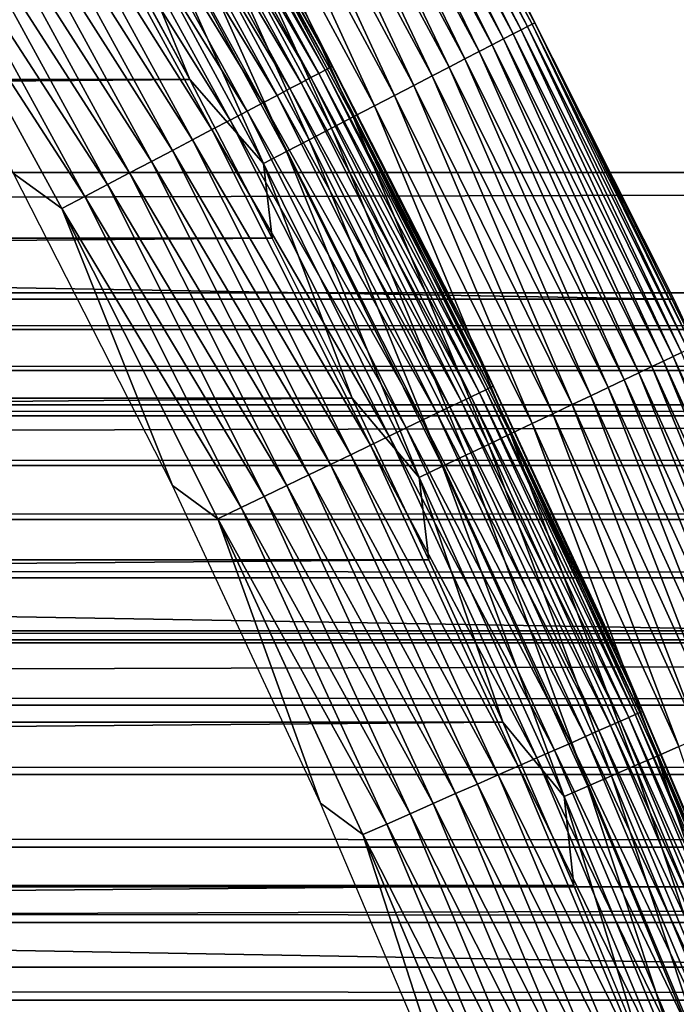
# Model space of a CAD drawing. Header units: millimetres. Extents: x -161 to 161, y -94 to 1149.
# Tile 559 of 656: x 101.64 to 103.61, y -45.89 to -42.94. Entities that reach past the tile are written whole.
import ezdxf

# ---------------------------------------------------------------- set-up
doc = ezdxf.new("R2010")
doc.units = ezdxf.units.MM
doc.header["$LTSCALE"] = 81.481481
for name, color, linetype in [('369', 7, 'CONTINUOUS'), ('370', 7, 'CONTINUOUS'), ('371', 7, 'CONTINUOUS'), ('425', 7, 'CONTINUOUS'), ('426', 7, 'CONTINUOUS'), ('427', 7, 'CONTINUOUS'), ('429', 7, 'CONTINUOUS'), ('430', 7, 'CONTINUOUS')]:
    doc.layers.add(name, color=color, linetype=linetype)

msp = doc.modelspace()

# ---------------------------------------------------------------- linework, layer by layer
at = {"layer": '369', "color": 7, "linetype": 'CONTINUOUS', "true_color": 0xffe664}
for points in [[(129, -43.7552, -27.8524), (129, -43.8658, -28.1108), (-129, -43.7552, -27.8524), (129, -43.7552, -27.8524)], [(-129, -43.7552, -27.8524), (129, -43.8658, -28.1108), (-129, -43.8658, -28.1108), (-129, -43.7552, -27.8524)], [(129, -43.8658, -28.1108), (129, -43.9891, -28.3606), (-129, -43.8658, -28.1108), (129, -43.8658, -28.1108)], [(-129, -43.8658, -28.1108), (129, -43.9891, -28.3606), (-129, -43.9891, -28.3606), (-129, -43.8658, -28.1108)], [(129, -43.9891, -28.3606), (129, -44.1251, -28.6019), (-129, -43.9891, -28.3606), (129, -43.9891, -28.3606)], [(-129, -43.9891, -28.3606), (129, -44.1251, -28.6019), (-129, -44.1251, -28.6019), (-129, -43.9891, -28.3606)], [(129, -44.1251, -28.6019), (129, -44.2739, -28.8348), (-129, -44.1251, -28.6019), (129, -44.1251, -28.6019)], [(-129, -44.1251, -28.6019), (129, -44.2739, -28.8348), (-129, -44.2739, -28.8348), (-129, -44.1251, -28.6019)], [(129, -44.2739, -28.8348), (129, -44.4362, -29.0603), (-129, -44.2739, -28.8348), (129, -44.2739, -28.8348)], [(-129, -44.2739, -28.8348), (129, -44.4362, -29.0603), (-129, -44.4362, -29.0603), (-129, -44.2739, -28.8348)], [(129, -44.4362, -29.0603), (129, -44.6113, -29.2773), (-129, -44.4362, -29.0603), (129, -44.4362, -29.0603)], [(-129, -44.4362, -29.0603), (129, -44.6113, -29.2773), (-129, -44.6113, -29.2773), (-129, -44.4362, -29.0603)], [(129, -44.6113, -29.2773), (129, -44.7975, -29.484), (-129, -44.6113, -29.2773), (129, -44.6113, -29.2773)], [(-129, -44.6113, -29.2773), (129, -44.7975, -29.484), (-129, -44.7975, -29.484), (-129, -44.6113, -29.2773)], [(129, -44.7975, -29.484), (129, -44.9938, -29.679), (-129, -44.7975, -29.484), (129, -44.7975, -29.484)], [(-129, -44.7975, -29.484), (129, -44.9938, -29.679), (-129, -44.9938, -29.679), (-129, -44.7975, -29.484)], [(129, -44.9938, -29.679), (129, -45.2017, -29.8638), (-129, -44.9938, -29.679), (129, -44.9938, -29.679)], [(-129, -44.9938, -29.679), (129, -45.2017, -29.8638), (-129, -45.2017, -29.8638), (-129, -44.9938, -29.679)], [(129, -45.2017, -29.8638), (129, -45.4199, -30.0374), (-129, -45.2017, -29.8638), (129, -45.2017, -29.8638)], [(-129, -45.2017, -29.8638), (129, -45.4199, -30.0374), (-129, -45.4199, -30.0374), (-129, -45.2017, -29.8638)], [(129, -45.4199, -30.0374), (129, -45.6464, -30.1981), (-129, -45.4199, -30.0374), (129, -45.4199, -30.0374)], [(-129, -45.4199, -30.0374), (129, -45.6464, -30.1981), (-129, -45.6464, -30.1981), (-129, -45.4199, -30.0374)], [(129, -45.6464, -30.1981), (129, -45.88, -30.3452), (-129, -45.6464, -30.1981), (129, -45.6464, -30.1981)], [(-129, -45.6464, -30.1981), (129, -45.88, -30.3452), (-129, -45.88, -30.3452), (-129, -45.6464, -30.1981)], [(129, -45.88, -30.3452), (129, -46.1218, -30.4795), (-129, -45.88, -30.3452), (129, -45.88, -30.3452)], [(-129, -45.88, -30.3452), (129, -46.1218, -30.4795), (-129, -46.1218, -30.4795), (-129, -45.88, -30.3452)]]:
    msp.add_3dface(points, dxfattribs=at)
at = {"layer": '370', "color": 7, "linetype": 'CONTINUOUS', "true_color": 0xffe664}
for points in [[(129, -43.7552, -27.8524), (-129, -43.7552, -27.8524), (129, -36.1067, -8.4551), (129, -43.7552, -27.8524)], [(129, -36.1067, -8.4551), (-129, -43.7552, -27.8524), (1.4959, -37.5073, -12.0071), (129, -36.1067, -8.4551)]]:
    msp.add_3dface(points, dxfattribs=at)
at = {"layer": '371', "color": 7, "linetype": 'CONTINUOUS', "true_color": 0xffe664}
for points in [[(-129, -42.7146, 17.6403), (-129, -43.3939, 18.1899), (129, -42.7146, 17.6403), (-129, -42.7146, 17.6403)], [(129, -42.7146, 17.6403), (-129, -43.3939, 18.1899), (129, -43.3939, 18.1899), (129, -42.7146, 17.6403)], [(-129, -43.3939, 18.1899), (-129, -44.0921, 18.7129), (129, -43.3939, 18.1899), (-129, -43.3939, 18.1899)], [(129, -43.3939, 18.1899), (-129, -44.0921, 18.7129), (129, -44.0921, 18.7129), (129, -43.3939, 18.1899)], [(-129, -44.0921, 18.7129), (-129, -44.8066, 19.207), (129, -44.0921, 18.7129), (-129, -44.0921, 18.7129)], [(129, -44.0921, 18.7129), (-129, -44.8066, 19.207), (129, -44.8066, 19.207), (129, -44.0921, 18.7129)], [(-129, -44.8066, 19.207), (-129, -45.539, 19.673), (129, -44.8066, 19.207), (-129, -44.8066, 19.207)], [(129, -44.8066, 19.207), (-129, -45.539, 19.673), (129, -45.539, 19.673), (129, -44.8066, 19.207)], [(-129, -45.539, 19.673), (-129, -46.2921, 20.1129), (129, -45.539, 19.673), (-129, -45.539, 19.673)], [(129, -45.539, 19.673), (-129, -46.2921, 20.1129), (129, -46.2921, 20.1129), (129, -45.539, 19.673)]]:
    msp.add_3dface(points, dxfattribs=at)
at = {"layer": '425', "linetype": 'CONTINUOUS'}
for points in [[(48.1055, -42.6424, -46.2096), (47.8492, -43.1146, -46.2096), (101.8945, -42.6424, -46.2096), (48.1055, -42.6424, -46.2096)], [(101.8945, -42.6424, -46.2096), (47.8492, -43.1146, -46.2096), (102.1508, -43.1146, -46.2096), (101.8945, -42.6424, -46.2096)], [(47.8492, -43.1146, -46.2096), (47.601, -43.5914, -46.2096), (102.1508, -43.1146, -46.2096), (47.8492, -43.1146, -46.2096)], [(102.1508, -43.1146, -46.2096), (47.601, -43.5914, -46.2096), (102.399, -43.5914, -46.2096), (102.1508, -43.1146, -46.2096)], [(47.601, -43.5914, -46.2096), (47.3612, -44.0723, -46.2096), (102.399, -43.5914, -46.2096), (47.601, -43.5914, -46.2096)], [(102.399, -43.5914, -46.2096), (47.3612, -44.0723, -46.2096), (102.6388, -44.0723, -46.2096), (102.399, -43.5914, -46.2096)], [(47.3612, -44.0723, -46.2096), (47.13, -44.5569, -46.2096), (102.6388, -44.0723, -46.2096), (47.3612, -44.0723, -46.2096)], [(102.6388, -44.0723, -46.2096), (47.13, -44.5569, -46.2096), (102.87, -44.557, -46.2096), (102.6388, -44.0723, -46.2096)], [(47.13, -44.5569, -46.2096), (46.9076, -45.0448, -46.2096), (102.87, -44.557, -46.2096), (47.13, -44.5569, -46.2096)], [(102.87, -44.557, -46.2096), (46.9076, -45.0448, -46.2096), (103.0924, -45.0448, -46.2096), (102.87, -44.557, -46.2096)], [(46.9076, -45.0448, -46.2096), (46.6942, -45.5358, -46.2096), (103.0924, -45.0448, -46.2096), (46.9076, -45.0448, -46.2096)], [(103.0924, -45.0448, -46.2096), (46.6942, -45.5358, -46.2096), (103.3058, -45.5358, -46.2096), (103.0924, -45.0448, -46.2096)], [(46.6942, -45.5358, -46.2096), (46.4891, -46.0311, -46.2096), (103.3058, -45.5358, -46.2096), (46.6942, -45.5358, -46.2096)], [(103.3058, -45.5358, -46.2096), (46.4891, -46.0311, -46.2096), (103.5109, -46.0311, -46.2096), (103.3058, -45.5358, -46.2096)]]:
    msp.add_3dface(points, dxfattribs=at)
at = {"layer": '426', "linetype": 'CONTINUOUS'}
for points in [[(46.8869, -42.7948, -66.2096), (103.6056, -43.7741, -66.2096), (46.3944, -43.7741, -66.2096), (46.8869, -42.7948, -66.2096)], [(103.1131, -42.7948, -66.2096), (103.6056, -43.7741, -66.2096), (46.8869, -42.7948, -66.2096), (103.1131, -42.7948, -66.2096)], [(46.3944, -43.7741, -66.2096), (104.0644, -44.7702, -66.2096), (45.9356, -44.7702, -66.2096), (46.3944, -43.7741, -66.2096)], [(103.6056, -43.7741, -66.2096), (104.0644, -44.7702, -66.2096), (46.3944, -43.7741, -66.2096), (103.6056, -43.7741, -66.2096)], [(45.9356, -44.7702, -66.2096), (104.4878, -45.7802, -66.2096), (45.5122, -45.7802, -66.2096), (45.9356, -44.7702, -66.2096)], [(104.0644, -44.7702, -66.2096), (104.4878, -45.7802, -66.2096), (45.9356, -44.7702, -66.2096), (104.0644, -44.7702, -66.2096)], [(45.5122, -45.7802, -66.2096), (104.8766, -46.8054, -66.2096), (45.1234, -46.8054, -66.2096), (45.5122, -45.7802, -66.2096)], [(104.4878, -45.7802, -66.2096), (104.8766, -46.8054, -66.2096), (45.5122, -45.7802, -66.2096), (104.4878, -45.7802, -66.2096)]]:
    msp.add_3dface(points, dxfattribs=at)
at = {"layer": '427', "linetype": 'CONTINUOUS'}
for points in [[(103.6056, -43.7741, -66.2096), (103.1131, -42.7948, -66.2096), (103.6058, -43.7742, -47.2096), (103.6056, -43.7741, -66.2096)], [(103.6058, -43.7742, -47.2096), (103.1131, -42.7948, -66.2096), (103.1132, -42.795, -47.2096), (103.6058, -43.7742, -47.2096)], [(104.0644, -44.7702, -66.2096), (103.6056, -43.7741, -66.2096), (104.0642, -44.7698, -47.2096), (104.0644, -44.7702, -66.2096)], [(104.0642, -44.7698, -47.2096), (103.6056, -43.7741, -66.2096), (103.6058, -43.7742, -47.2096), (104.0642, -44.7698, -47.2096)]]:
    msp.add_3dface(points, dxfattribs=at)
at = {"layer": '429', "linetype": 'CONTINUOUS'}
for points in [[(102.6647, -41.9949, -47.0544), (103.1796, -42.9485, -47.0544), (102.6726, -41.9905, -47.1325), (102.6647, -41.9949, -47.0544)], [(103.1132, -42.795, -47.2096), (102.6726, -41.9905, -47.1325), (103.1877, -42.9443, -47.1325), (103.1132, -42.795, -47.2096)], [(102.6726, -41.9905, -47.1325), (103.1796, -42.9485, -47.0544), (103.1877, -42.9443, -47.1325), (102.6726, -41.9905, -47.1325)], [(102.6092, -42.0261, -46.8279), (103.1231, -42.9778, -46.8279), (102.6329, -42.0128, -46.9017), (102.6092, -42.0261, -46.8279)], [(102.6329, -42.0128, -46.9017), (103.1472, -42.9653, -46.9017), (102.6514, -42.0024, -46.9773), (102.6329, -42.0128, -46.9017)], [(102.6329, -42.0128, -46.9017), (103.1231, -42.9778, -46.8279), (103.1472, -42.9653, -46.9017), (102.6329, -42.0128, -46.9017)], [(102.6514, -42.0024, -46.9773), (103.1661, -42.9555, -46.9773), (102.6647, -41.9949, -47.0544), (102.6514, -42.0024, -46.9773)], [(102.6514, -42.0024, -46.9773), (103.1472, -42.9653, -46.9017), (103.1661, -42.9555, -46.9773), (102.6514, -42.0024, -46.9773)], [(102.6647, -41.9949, -47.0544), (103.1661, -42.9555, -46.9773), (103.1796, -42.9485, -47.0544), (102.6647, -41.9949, -47.0544)], [(102.5472, -42.061, -46.6879), (103.06, -43.0105, -46.6879), (102.5806, -42.0422, -46.7565), (102.5472, -42.061, -46.6879)], [(102.5806, -42.0422, -46.7565), (103.094, -42.9929, -46.7565), (102.6092, -42.0261, -46.8279), (102.5806, -42.0422, -46.7565)], [(102.5806, -42.0422, -46.7565), (103.06, -43.0105, -46.6879), (103.094, -42.9929, -46.7565), (102.5806, -42.0422, -46.7565)], [(102.6092, -42.0261, -46.8279), (103.094, -42.9929, -46.7565), (103.1231, -42.9778, -46.8279), (102.6092, -42.0261, -46.8279)], [(102.5092, -42.0824, -46.6225), (103.0212, -43.0306, -46.6225), (102.5472, -42.061, -46.6879), (102.5092, -42.0824, -46.6225)], [(102.5472, -42.061, -46.6879), (103.0212, -43.0306, -46.6225), (103.06, -43.0105, -46.6879), (102.5472, -42.061, -46.6879)], [(102.4204, -42.1323, -46.5029), (102.9307, -43.0775, -46.5029), (102.4668, -42.1062, -46.5607), (102.4204, -42.1323, -46.5029)], [(102.4668, -42.1062, -46.5607), (102.9781, -43.0529, -46.5607), (102.5092, -42.0824, -46.6225), (102.4668, -42.1062, -46.5607)], [(102.4668, -42.1062, -46.5607), (102.9307, -43.0775, -46.5029), (102.9781, -43.0529, -46.5607), (102.4668, -42.1062, -46.5607)], [(102.5092, -42.0824, -46.6225), (102.9781, -43.0529, -46.5607), (103.0212, -43.0306, -46.6225), (102.5092, -42.0824, -46.6225)], [(102.3701, -42.1606, -46.4496), (102.8795, -43.104, -46.4496), (102.4204, -42.1323, -46.5029), (102.3701, -42.1606, -46.4496)], [(102.4204, -42.1323, -46.5029), (102.8795, -43.104, -46.4496), (102.9307, -43.0775, -46.5029), (102.4204, -42.1323, -46.5029)], [(102.3163, -42.1908, -46.4009), (102.8248, -43.1324, -46.4009), (102.3701, -42.1606, -46.4496), (102.3163, -42.1908, -46.4009)], [(102.3701, -42.1606, -46.4496), (102.8248, -43.1324, -46.4009), (102.8795, -43.104, -46.4496), (102.3701, -42.1606, -46.4496)], [(102.2594, -42.2228, -46.3572), (102.7667, -43.1624, -46.3572), (102.3163, -42.1908, -46.4009), (102.2594, -42.2228, -46.3572)], [(102.3163, -42.1908, -46.4009), (102.7667, -43.1624, -46.3572), (102.8248, -43.1324, -46.4009), (102.3163, -42.1908, -46.4009)], [(102.1996, -42.2564, -46.3187), (102.7059, -43.194, -46.3187), (102.2594, -42.2228, -46.3572), (102.1996, -42.2564, -46.3187)], [(102.2594, -42.2228, -46.3572), (102.7059, -43.194, -46.3187), (102.7667, -43.1624, -46.3572), (102.2594, -42.2228, -46.3572)], [(102.1374, -42.2914, -46.2858), (102.6425, -43.2268, -46.2858), (102.1996, -42.2564, -46.3187), (102.1374, -42.2914, -46.2858)], [(102.1996, -42.2564, -46.3187), (102.6425, -43.2268, -46.2858), (102.7059, -43.194, -46.3187), (102.1996, -42.2564, -46.3187)], [(102.0731, -42.3275, -46.2586), (102.577, -43.2607, -46.2586), (102.1374, -42.2914, -46.2858), (102.0731, -42.3275, -46.2586)], [(102.1374, -42.2914, -46.2858), (102.577, -43.2607, -46.2586), (102.6425, -43.2268, -46.2858), (102.1374, -42.2914, -46.2858)], [(102.0072, -42.3646, -46.2372), (102.5099, -43.2955, -46.2372), (102.0731, -42.3275, -46.2586), (102.0072, -42.3646, -46.2372)], [(102.0731, -42.3275, -46.2586), (102.5099, -43.2955, -46.2372), (102.577, -43.2607, -46.2586), (102.0731, -42.3275, -46.2586)], [(101.94, -42.4024, -46.2219), (102.4414, -43.331, -46.2219), (102.0072, -42.3646, -46.2372), (101.94, -42.4024, -46.2219)], [(102.0072, -42.3646, -46.2372), (102.4414, -43.331, -46.2219), (102.5099, -43.2955, -46.2372), (102.0072, -42.3646, -46.2372)], [(101.8719, -42.4407, -46.2126), (102.3721, -43.3669, -46.2126), (101.94, -42.4024, -46.2219), (101.8719, -42.4407, -46.2126)], [(101.94, -42.4024, -46.2219), (102.3721, -43.3669, -46.2126), (102.4414, -43.331, -46.2219), (101.94, -42.4024, -46.2219)], [(101.8945, -42.6424, -46.2096), (102.1508, -43.1146, -46.2096), (101.8719, -42.4407, -46.2126), (101.8945, -42.6424, -46.2096)], [(101.8719, -42.4407, -46.2126), (102.1508, -43.1146, -46.2096), (102.3721, -43.3669, -46.2126), (101.8719, -42.4407, -46.2126)], [(103.6058, -43.7742, -47.2096), (103.1132, -42.795, -47.2096), (103.1877, -42.9443, -47.1325), (103.6058, -43.7742, -47.2096)], [(103.1231, -42.9778, -46.8279), (103.6043, -43.9464, -46.8279), (103.1472, -42.9653, -46.9017), (103.1231, -42.9778, -46.8279)], [(103.1472, -42.9653, -46.9017), (103.6288, -43.9348, -46.9017), (103.1661, -42.9555, -46.9773), (103.1472, -42.9653, -46.9017)], [(103.1472, -42.9653, -46.9017), (103.6043, -43.9464, -46.8279), (103.6288, -43.9348, -46.9017), (103.1472, -42.9653, -46.9017)], [(103.1661, -42.9555, -46.9773), (103.6479, -43.9256, -46.9773), (103.1796, -42.9485, -47.0544), (103.1661, -42.9555, -46.9773)], [(103.1661, -42.9555, -46.9773), (103.6288, -43.9348, -46.9017), (103.6479, -43.9256, -46.9773), (103.1661, -42.9555, -46.9773)], [(103.1796, -42.9485, -47.0544), (103.6617, -43.9191, -47.0544), (103.1877, -42.9443, -47.1325), (103.1796, -42.9485, -47.0544)], [(103.1796, -42.9485, -47.0544), (103.6479, -43.9256, -46.9773), (103.6617, -43.9191, -47.0544), (103.1796, -42.9485, -47.0544)], [(103.6058, -43.7742, -47.2096), (103.1877, -42.9443, -47.1325), (103.6699, -43.9152, -47.1325), (103.6058, -43.7742, -47.2096)], [(103.1877, -42.9443, -47.1325), (103.6617, -43.9191, -47.0544), (103.6699, -43.9152, -47.1325), (103.1877, -42.9443, -47.1325)], [(103.06, -43.0105, -46.6879), (103.54, -43.977, -46.6879), (103.094, -42.9929, -46.7565), (103.06, -43.0105, -46.6879)], [(103.094, -42.9929, -46.7565), (103.5746, -43.9605, -46.7565), (103.1231, -42.9778, -46.8279), (103.094, -42.9929, -46.7565)], [(103.094, -42.9929, -46.7565), (103.54, -43.977, -46.6879), (103.5746, -43.9605, -46.7565), (103.094, -42.9929, -46.7565)], [(103.1231, -42.9778, -46.8279), (103.5746, -43.9605, -46.7565), (103.6043, -43.9464, -46.8279), (103.1231, -42.9778, -46.8279)], [(103.0212, -43.0306, -46.6225), (103.5006, -43.9957, -46.6225), (103.06, -43.0105, -46.6879), (103.0212, -43.0306, -46.6225)], [(103.06, -43.0105, -46.6879), (103.5006, -43.9957, -46.6225), (103.54, -43.977, -46.6879), (103.06, -43.0105, -46.6879)], [(102.9307, -43.0775, -46.5029), (103.4086, -44.0395, -46.5029), (102.9781, -43.0529, -46.5607), (102.9307, -43.0775, -46.5029)], [(102.9781, -43.0529, -46.5607), (103.4567, -44.0166, -46.5607), (103.0212, -43.0306, -46.6225), (102.9781, -43.0529, -46.5607)], [(102.9781, -43.0529, -46.5607), (103.4086, -44.0395, -46.5029), (103.4567, -44.0166, -46.5607), (102.9781, -43.0529, -46.5607)], [(103.0212, -43.0306, -46.6225), (103.4567, -44.0166, -46.5607), (103.5006, -43.9957, -46.6225), (103.0212, -43.0306, -46.6225)], [(102.8795, -43.104, -46.4496), (103.3565, -44.0643, -46.4496), (102.9307, -43.0775, -46.5029), (102.8795, -43.104, -46.4496)], [(102.9307, -43.0775, -46.5029), (103.3565, -44.0643, -46.4496), (103.4086, -44.0395, -46.5029), (102.9307, -43.0775, -46.5029)], [(102.8248, -43.1324, -46.4009), (103.3008, -44.0907, -46.4009), (102.8795, -43.104, -46.4496), (102.8248, -43.1324, -46.4009)], [(102.8795, -43.104, -46.4496), (103.3008, -44.0907, -46.4009), (103.3565, -44.0643, -46.4496), (102.8795, -43.104, -46.4496)], [(102.1508, -43.1146, -46.2096), (102.399, -43.5914, -46.2096), (102.3721, -43.3669, -46.2126), (102.1508, -43.1146, -46.2096)], [(102.7667, -43.1624, -46.3572), (103.2418, -44.1188, -46.3572), (102.8248, -43.1324, -46.4009), (102.7667, -43.1624, -46.3572)], [(102.8248, -43.1324, -46.4009), (103.2418, -44.1188, -46.3572), (103.3008, -44.0907, -46.4009), (102.8248, -43.1324, -46.4009)], [(102.7059, -43.194, -46.3187), (103.1799, -44.1483, -46.3187), (102.7667, -43.1624, -46.3572), (102.7059, -43.194, -46.3187)], [(102.7667, -43.1624, -46.3572), (103.1799, -44.1483, -46.3187), (103.2418, -44.1188, -46.3572), (102.7667, -43.1624, -46.3572)], [(102.6425, -43.2268, -46.2858), (103.1154, -44.1789, -46.2858), (102.7059, -43.194, -46.3187), (102.6425, -43.2268, -46.2858)], [(102.7059, -43.194, -46.3187), (103.1154, -44.1789, -46.2858), (103.1799, -44.1483, -46.3187), (102.7059, -43.194, -46.3187)], [(102.577, -43.2607, -46.2586), (103.0488, -44.2106, -46.2586), (102.6425, -43.2268, -46.2858), (102.577, -43.2607, -46.2586)], [(102.6425, -43.2268, -46.2858), (103.0488, -44.2106, -46.2586), (103.1154, -44.1789, -46.2858), (102.6425, -43.2268, -46.2858)], [(102.5099, -43.2955, -46.2372), (102.9805, -44.2431, -46.2372), (102.577, -43.2607, -46.2586), (102.5099, -43.2955, -46.2372)], [(102.577, -43.2607, -46.2586), (102.9805, -44.2431, -46.2372), (103.0488, -44.2106, -46.2586), (102.577, -43.2607, -46.2586)], [(102.4414, -43.331, -46.2219), (102.9109, -44.2762, -46.2219), (102.5099, -43.2955, -46.2372), (102.4414, -43.331, -46.2219)], [(102.5099, -43.2955, -46.2372), (102.9109, -44.2762, -46.2219), (102.9805, -44.2431, -46.2372), (102.5099, -43.2955, -46.2372)], [(102.3721, -43.3669, -46.2126), (102.8404, -44.3097, -46.2126), (102.4414, -43.331, -46.2219), (102.3721, -43.3669, -46.2126)], [(102.4414, -43.331, -46.2219), (102.8404, -44.3097, -46.2126), (102.9109, -44.2762, -46.2219), (102.4414, -43.331, -46.2219)], [(102.399, -43.5914, -46.2096), (102.6388, -44.0723, -46.2096), (102.3721, -43.3669, -46.2126), (102.399, -43.5914, -46.2096)], [(102.3721, -43.3669, -46.2126), (102.6388, -44.0723, -46.2096), (102.8404, -44.3097, -46.2126), (102.3721, -43.3669, -46.2126)], [(104.0642, -44.7698, -47.2096), (103.6058, -43.7742, -47.2096), (103.6699, -43.9152, -47.1325), (104.0642, -44.7698, -47.2096)], [(103.6043, -43.9464, -46.8279), (104.052, -44.9309, -46.8279), (103.6288, -43.9348, -46.9017), (103.6043, -43.9464, -46.8279)], [(103.54, -43.977, -46.6879), (103.9868, -44.9593, -46.6879), (103.5746, -43.9605, -46.7565), (103.54, -43.977, -46.6879)], [(103.5746, -43.9605, -46.7565), (104.0219, -44.944, -46.7565), (103.6043, -43.9464, -46.8279), (103.5746, -43.9605, -46.7565)], [(103.5746, -43.9605, -46.7565), (103.9868, -44.9593, -46.6879), (104.0219, -44.944, -46.7565), (103.5746, -43.9605, -46.7565)], [(103.6043, -43.9464, -46.8279), (104.0219, -44.944, -46.7565), (104.052, -44.9309, -46.8279), (103.6043, -43.9464, -46.8279)], [(103.4567, -44.0166, -46.5607), (103.9022, -44.996, -46.5607), (103.5006, -43.9957, -46.6225), (103.4567, -44.0166, -46.5607)], [(103.5006, -43.9957, -46.6225), (103.9468, -44.9767, -46.6225), (103.54, -43.977, -46.6879), (103.5006, -43.9957, -46.6225)], [(103.5006, -43.9957, -46.6225), (103.9022, -44.996, -46.5607), (103.9468, -44.9767, -46.6225), (103.5006, -43.9957, -46.6225)], [(103.54, -43.977, -46.6879), (103.9468, -44.9767, -46.6225), (103.9868, -44.9593, -46.6879), (103.54, -43.977, -46.6879)], [(103.4086, -44.0395, -46.5029), (103.8533, -45.0173, -46.5029), (103.4567, -44.0166, -46.5607), (103.4086, -44.0395, -46.5029)], [(103.4567, -44.0166, -46.5607), (103.8533, -45.0173, -46.5029), (103.9022, -44.996, -46.5607), (103.4567, -44.0166, -46.5607)], [(103.3565, -44.0643, -46.4496), (103.8004, -45.0402, -46.4496), (103.4086, -44.0395, -46.5029), (103.3565, -44.0643, -46.4496)], [(103.4086, -44.0395, -46.5029), (103.8004, -45.0402, -46.4496), (103.8533, -45.0173, -46.5029), (103.4086, -44.0395, -46.5029)], [(102.6388, -44.0723, -46.2096), (102.87, -44.557, -46.2096), (102.8404, -44.3097, -46.2126), (102.6388, -44.0723, -46.2096)], [(103.3008, -44.0907, -46.4009), (103.7438, -45.0648, -46.4009), (103.3565, -44.0643, -46.4496), (103.3008, -44.0907, -46.4009)], [(103.3565, -44.0643, -46.4496), (103.7438, -45.0648, -46.4009), (103.8004, -45.0402, -46.4496), (103.3565, -44.0643, -46.4496)], [(103.1799, -44.1483, -46.3187), (103.621, -45.1182, -46.3187), (103.2418, -44.1188, -46.3572), (103.1799, -44.1483, -46.3187)], [(103.2418, -44.1188, -46.3572), (103.6839, -45.0908, -46.3572), (103.3008, -44.0907, -46.4009), (103.2418, -44.1188, -46.3572)], [(103.2418, -44.1188, -46.3572), (103.621, -45.1182, -46.3187), (103.6839, -45.0908, -46.3572), (103.2418, -44.1188, -46.3572)], [(103.3008, -44.0907, -46.4009), (103.6839, -45.0908, -46.3572), (103.7438, -45.0648, -46.4009), (103.3008, -44.0907, -46.4009)], [(103.1154, -44.1789, -46.2858), (103.5555, -45.1466, -46.2858), (103.1799, -44.1483, -46.3187), (103.1154, -44.1789, -46.2858)], [(103.1799, -44.1483, -46.3187), (103.5555, -45.1466, -46.2858), (103.621, -45.1182, -46.3187), (103.1799, -44.1483, -46.3187)], [(103.0488, -44.2106, -46.2586), (103.4879, -45.176, -46.2586), (103.1154, -44.1789, -46.2858), (103.0488, -44.2106, -46.2586)], [(103.1154, -44.1789, -46.2858), (103.4879, -45.176, -46.2586), (103.5555, -45.1466, -46.2858), (103.1154, -44.1789, -46.2858)], [(102.9805, -44.2431, -46.2372), (103.4185, -45.2061, -46.2372), (103.0488, -44.2106, -46.2586), (102.9805, -44.2431, -46.2372)], [(103.0488, -44.2106, -46.2586), (103.4185, -45.2061, -46.2372), (103.4879, -45.176, -46.2586), (103.0488, -44.2106, -46.2586)], [(102.9109, -44.2762, -46.2219), (103.3478, -45.2368, -46.2219), (102.9805, -44.2431, -46.2372), (102.9109, -44.2762, -46.2219)], [(102.9805, -44.2431, -46.2372), (103.3478, -45.2368, -46.2219), (103.4185, -45.2061, -46.2372), (102.9805, -44.2431, -46.2372)], [(102.8404, -44.3097, -46.2126), (103.2762, -45.2679, -46.2126), (102.9109, -44.2762, -46.2219), (102.8404, -44.3097, -46.2126)], [(102.9109, -44.2762, -46.2219), (103.2762, -45.2679, -46.2126), (103.3478, -45.2368, -46.2219), (102.9109, -44.2762, -46.2219)], [(102.87, -44.557, -46.2096), (103.0924, -45.0448, -46.2096), (102.8404, -44.3097, -46.2126), (102.87, -44.557, -46.2096)], [(102.8404, -44.3097, -46.2126), (103.0924, -45.0448, -46.2096), (103.2762, -45.2679, -46.2126), (102.8404, -44.3097, -46.2126)], [(103.0924, -45.0448, -46.2096), (103.3058, -45.5358, -46.2096), (103.2762, -45.2679, -46.2126), (103.0924, -45.0448, -46.2096)], [(103.5555, -45.1466, -46.2858), (103.9623, -46.1287, -46.2858), (103.621, -45.1182, -46.3187), (103.5555, -45.1466, -46.2858)], [(103.4879, -45.176, -46.2586), (103.8937, -46.1558, -46.2586), (103.5555, -45.1466, -46.2858), (103.4879, -45.176, -46.2586)], [(103.5555, -45.1466, -46.2858), (103.8937, -46.1558, -46.2586), (103.9623, -46.1287, -46.2858), (103.5555, -45.1466, -46.2858)], [(103.4185, -45.2061, -46.2372), (103.8234, -46.1835, -46.2372), (103.4879, -45.176, -46.2586), (103.4185, -45.2061, -46.2372)], [(103.4879, -45.176, -46.2586), (103.8234, -46.1835, -46.2372), (103.8937, -46.1558, -46.2586), (103.4879, -45.176, -46.2586)], [(103.3478, -45.2368, -46.2219), (103.7517, -46.2118, -46.2219), (103.4185, -45.2061, -46.2372), (103.3478, -45.2368, -46.2219)], [(103.4185, -45.2061, -46.2372), (103.7517, -46.2118, -46.2219), (103.8234, -46.1835, -46.2372), (103.4185, -45.2061, -46.2372)], [(103.2762, -45.2679, -46.2126), (103.6791, -46.2404, -46.2126), (103.3478, -45.2368, -46.2219), (103.2762, -45.2679, -46.2126)], [(103.3478, -45.2368, -46.2219), (103.6791, -46.2404, -46.2126), (103.7517, -46.2118, -46.2219), (103.3478, -45.2368, -46.2219)], [(103.3058, -45.5358, -46.2096), (103.5109, -46.0311, -46.2096), (103.2762, -45.2679, -46.2126), (103.3058, -45.5358, -46.2096)], [(103.2762, -45.2679, -46.2126), (103.5109, -46.0311, -46.2096), (103.6791, -46.2404, -46.2126), (103.2762, -45.2679, -46.2126)]]:
    msp.add_3dface(points, dxfattribs=at)
at = {"layer": '430', "color": 7, "linetype": 'CONTINUOUS', "true_color": 0xaaaaaa}
for points in [[(102.0553, -42.1365, -47.6544), (102.5712, -43.0795, -47.6544), (102.0421, -42.144, -47.5773), (102.0553, -42.1365, -47.6544)], [(102.0633, -42.1319, -47.7325), (102.5793, -43.0753, -47.7325), (102.0553, -42.1365, -47.6544), (102.0633, -42.1319, -47.7325)], [(102.0553, -42.1365, -47.6544), (102.5793, -43.0753, -47.7325), (102.5712, -43.0795, -47.6544), (102.0553, -42.1365, -47.6544)], [(102.5793, -43.0753, -47.7325), (102.0633, -42.1319, -47.7325), (102.5038, -42.926, -47.8096), (102.5793, -43.0753, -47.7325)], [(102.0001, -42.1679, -47.4279), (102.5149, -43.1091, -47.4279), (101.9716, -42.1842, -47.3565), (102.0001, -42.1679, -47.4279)], [(102.0236, -42.1545, -47.5017), (102.5389, -43.0964, -47.5017), (102.0001, -42.1679, -47.4279), (102.0236, -42.1545, -47.5017)], [(102.0001, -42.1679, -47.4279), (102.5389, -43.0964, -47.5017), (102.5149, -43.1091, -47.4279), (102.0001, -42.1679, -47.4279)], [(102.0421, -42.144, -47.5773), (102.5577, -43.0866, -47.5773), (102.0236, -42.1545, -47.5017), (102.0421, -42.144, -47.5773)], [(102.0236, -42.1545, -47.5017), (102.5577, -43.0866, -47.5773), (102.5389, -43.0964, -47.5017), (102.0236, -42.1545, -47.5017)], [(102.0421, -42.144, -47.5773), (102.5712, -43.0795, -47.6544), (102.5577, -43.0866, -47.5773), (102.0421, -42.144, -47.5773)], [(101.9716, -42.1842, -47.3565), (102.4859, -43.1243, -47.3565), (101.9382, -42.2032, -47.2879), (101.9716, -42.1842, -47.3565)], [(101.9716, -42.1842, -47.3565), (102.5149, -43.1091, -47.4279), (102.4859, -43.1243, -47.3565), (101.9716, -42.1842, -47.3565)], [(101.9004, -42.2248, -47.2225), (102.4133, -43.1624, -47.2225), (101.8581, -42.2488, -47.1607), (101.9004, -42.2248, -47.2225)], [(101.9382, -42.2032, -47.2879), (102.4519, -43.1421, -47.2879), (101.9004, -42.2248, -47.2225), (101.9382, -42.2032, -47.2879)], [(101.9004, -42.2248, -47.2225), (102.4519, -43.1421, -47.2879), (102.4133, -43.1624, -47.2225), (101.9004, -42.2248, -47.2225)], [(101.9382, -42.2032, -47.2879), (102.4859, -43.1243, -47.3565), (102.4519, -43.1421, -47.2879), (101.9382, -42.2032, -47.2879)], [(101.8581, -42.2488, -47.1607), (102.3703, -43.185, -47.1607), (101.8118, -42.2752, -47.1029), (101.8581, -42.2488, -47.1607)], [(101.8581, -42.2488, -47.1607), (102.4133, -43.1624, -47.2225), (102.3703, -43.185, -47.1607), (101.8581, -42.2488, -47.1607)], [(101.8118, -42.2752, -47.1029), (102.3231, -43.2098, -47.1029), (101.7617, -42.3038, -47.0496), (101.8118, -42.2752, -47.1029)], [(101.8118, -42.2752, -47.1029), (102.3703, -43.185, -47.1607), (102.3231, -43.2098, -47.1029), (101.8118, -42.2752, -47.1029)], [(101.7617, -42.3038, -47.0496), (102.272, -43.2366, -47.0496), (101.7081, -42.3343, -47.0009), (101.7617, -42.3038, -47.0496)], [(101.7617, -42.3038, -47.0496), (102.3231, -43.2098, -47.1029), (102.272, -43.2366, -47.0496), (101.7617, -42.3038, -47.0496)], [(101.7081, -42.3343, -47.0009), (102.2174, -43.2652, -47.0009), (101.6513, -42.3666, -46.9572), (101.7081, -42.3343, -47.0009)], [(101.7081, -42.3343, -47.0009), (102.272, -43.2366, -47.0496), (102.2174, -43.2652, -47.0009), (101.7081, -42.3343, -47.0009)], [(101.6513, -42.3666, -46.9572), (102.1595, -43.2956, -46.9572), (101.5917, -42.4006, -46.9187), (101.6513, -42.3666, -46.9572)], [(101.6513, -42.3666, -46.9572), (102.2174, -43.2652, -47.0009), (102.1595, -43.2956, -46.9572), (101.6513, -42.3666, -46.9572)], [(101.5917, -42.4006, -46.9187), (102.0988, -43.3275, -46.9187), (101.5297, -42.4359, -46.8858), (101.5917, -42.4006, -46.9187)], [(101.5917, -42.4006, -46.9187), (102.1595, -43.2956, -46.9572), (102.0988, -43.3275, -46.9187), (101.5917, -42.4006, -46.9187)], [(101.5297, -42.4359, -46.8858), (102.0356, -43.3606, -46.8858), (101.4657, -42.4724, -46.8586), (101.5297, -42.4359, -46.8858)], [(101.5297, -42.4359, -46.8858), (102.0988, -43.3275, -46.9187), (102.0356, -43.3606, -46.8858), (101.5297, -42.4359, -46.8858)], [(101.4657, -42.4724, -46.8586), (101.9703, -43.3949, -46.8586), (101.3999, -42.5099, -46.8372), (101.4657, -42.4724, -46.8586)], [(101.4657, -42.4724, -46.8586), (102.0356, -43.3606, -46.8858), (101.9703, -43.3949, -46.8586), (101.4657, -42.4724, -46.8586)], [(101.3999, -42.5099, -46.8372), (101.9033, -43.43, -46.8372), (101.333, -42.548, -46.8219), (101.3999, -42.5099, -46.8372)], [(101.3999, -42.5099, -46.8372), (101.9703, -43.3949, -46.8586), (101.9033, -43.43, -46.8372), (101.3999, -42.5099, -46.8372)], [(101.333, -42.548, -46.8219), (101.8351, -43.4659, -46.8219), (101.2651, -42.5866, -46.8126), (101.333, -42.548, -46.8219)], [(101.333, -42.548, -46.8219), (101.9033, -43.43, -46.8372), (101.8351, -43.4659, -46.8219), (101.333, -42.548, -46.8219)], [(101.2651, -42.5866, -46.8126), (101.8351, -43.4659, -46.8219), (101.766, -43.5021, -46.8126), (101.2651, -42.5866, -46.8126)], [(101.2651, -42.5866, -46.8126), (101.766, -43.5021, -46.8126), (101.6215, -43.3967, -46.8096), (101.2651, -42.5866, -46.8126)], [(102.9974, -43.8947, -47.8096), (102.5793, -43.0753, -47.7325), (102.5038, -42.926, -47.8096), (102.9974, -43.8947, -47.8096)], [(102.5712, -43.0795, -47.6544), (103.0543, -44.0398, -47.6544), (102.5577, -43.0866, -47.5773), (102.5712, -43.0795, -47.6544)], [(102.5793, -43.0753, -47.7325), (103.0625, -44.0358, -47.7325), (102.5712, -43.0795, -47.6544), (102.5793, -43.0753, -47.7325)], [(102.5712, -43.0795, -47.6544), (103.0625, -44.0358, -47.7325), (103.0543, -44.0398, -47.6544), (102.5712, -43.0795, -47.6544)], [(103.0625, -44.0358, -47.7325), (102.5793, -43.0753, -47.7325), (102.9974, -43.8947, -47.8096), (103.0625, -44.0358, -47.7325)], [(102.5149, -43.1091, -47.4279), (102.997, -44.0674, -47.4279), (102.4859, -43.1243, -47.3565), (102.5149, -43.1091, -47.4279)], [(102.5389, -43.0964, -47.5017), (103.0214, -44.0556, -47.5017), (102.5149, -43.1091, -47.4279), (102.5389, -43.0964, -47.5017)], [(102.5149, -43.1091, -47.4279), (103.0214, -44.0556, -47.5017), (102.997, -44.0674, -47.4279), (102.5149, -43.1091, -47.4279)], [(102.5577, -43.0866, -47.5773), (103.0406, -44.0464, -47.5773), (102.5389, -43.0964, -47.5017), (102.5577, -43.0866, -47.5773)], [(102.5389, -43.0964, -47.5017), (103.0406, -44.0464, -47.5773), (103.0214, -44.0556, -47.5017), (102.5389, -43.0964, -47.5017)], [(102.5577, -43.0866, -47.5773), (103.0543, -44.0398, -47.6544), (103.0406, -44.0464, -47.5773), (102.5577, -43.0866, -47.5773)], [(102.4519, -43.1421, -47.2879), (102.9329, -44.0982, -47.2879), (102.4133, -43.1624, -47.2225), (102.4519, -43.1421, -47.2879)], [(102.4859, -43.1243, -47.3565), (102.9674, -44.0816, -47.3565), (102.4519, -43.1421, -47.2879), (102.4859, -43.1243, -47.3565)], [(102.4519, -43.1421, -47.2879), (102.9674, -44.0816, -47.3565), (102.9329, -44.0982, -47.2879), (102.4519, -43.1421, -47.2879)], [(102.4859, -43.1243, -47.3565), (102.997, -44.0674, -47.4279), (102.9674, -44.0816, -47.3565), (102.4859, -43.1243, -47.3565)], [(102.4133, -43.1624, -47.2225), (102.8936, -44.1172, -47.2225), (102.3703, -43.185, -47.1607), (102.4133, -43.1624, -47.2225)], [(102.4133, -43.1624, -47.2225), (102.9329, -44.0982, -47.2879), (102.8936, -44.1172, -47.2225), (102.4133, -43.1624, -47.2225)], [(102.3703, -43.185, -47.1607), (102.8498, -44.1383, -47.1607), (102.3231, -43.2098, -47.1029), (102.3703, -43.185, -47.1607)], [(102.3703, -43.185, -47.1607), (102.8936, -44.1172, -47.2225), (102.8498, -44.1383, -47.1607), (102.3703, -43.185, -47.1607)], [(102.3231, -43.2098, -47.1029), (102.8017, -44.1614, -47.1029), (102.272, -43.2366, -47.0496), (102.3231, -43.2098, -47.1029)], [(102.3231, -43.2098, -47.1029), (102.8498, -44.1383, -47.1607), (102.8017, -44.1614, -47.1029), (102.3231, -43.2098, -47.1029)], [(102.272, -43.2366, -47.0496), (102.7498, -44.1864, -47.0496), (102.2174, -43.2652, -47.0009), (102.272, -43.2366, -47.0496)], [(102.272, -43.2366, -47.0496), (102.8017, -44.1614, -47.1029), (102.7498, -44.1864, -47.0496), (102.272, -43.2366, -47.0496)], [(102.2174, -43.2652, -47.0009), (102.6942, -44.2132, -47.0009), (102.1595, -43.2956, -46.9572), (102.2174, -43.2652, -47.0009)], [(102.2174, -43.2652, -47.0009), (102.7498, -44.1864, -47.0496), (102.6942, -44.2132, -47.0009), (102.2174, -43.2652, -47.0009)], [(102.1595, -43.2956, -46.9572), (102.6353, -44.2415, -46.9572), (102.0988, -43.3275, -46.9187), (102.1595, -43.2956, -46.9572)], [(102.1595, -43.2956, -46.9572), (102.6942, -44.2132, -47.0009), (102.6353, -44.2415, -46.9572), (102.1595, -43.2956, -46.9572)], [(102.0988, -43.3275, -46.9187), (102.5736, -44.2713, -46.9187), (102.0356, -43.3606, -46.8858), (102.0988, -43.3275, -46.9187)], [(102.0988, -43.3275, -46.9187), (102.6353, -44.2415, -46.9572), (102.5736, -44.2713, -46.9187), (102.0988, -43.3275, -46.9187)], [(102.0356, -43.3606, -46.8858), (102.5093, -44.3022, -46.8858), (101.9703, -43.3949, -46.8586), (102.0356, -43.3606, -46.8858)], [(102.0356, -43.3606, -46.8858), (102.5736, -44.2713, -46.9187), (102.5093, -44.3022, -46.8858), (102.0356, -43.3606, -46.8858)], [(101.6215, -43.3967, -46.8096), (101.766, -43.5021, -46.8126), (102.0993, -44.3344, -46.8096), (101.6215, -43.3967, -46.8096)], [(101.9703, -43.3949, -46.8586), (102.4428, -44.3342, -46.8586), (101.9033, -43.43, -46.8372), (101.9703, -43.3949, -46.8586)], [(101.9703, -43.3949, -46.8586), (102.5093, -44.3022, -46.8858), (102.4428, -44.3342, -46.8586), (101.9703, -43.3949, -46.8586)], [(101.9033, -43.43, -46.8372), (102.3747, -44.3671, -46.8372), (101.8351, -43.4659, -46.8219), (101.9033, -43.43, -46.8372)], [(101.9033, -43.43, -46.8372), (102.4428, -44.3342, -46.8586), (102.3747, -44.3671, -46.8372), (101.9033, -43.43, -46.8372)], [(101.8351, -43.4659, -46.8219), (102.3052, -44.4005, -46.8219), (101.766, -43.5021, -46.8126), (101.8351, -43.4659, -46.8219)], [(101.8351, -43.4659, -46.8219), (102.3747, -44.3671, -46.8372), (102.3052, -44.4005, -46.8219), (101.8351, -43.4659, -46.8219)], [(101.766, -43.5021, -46.8126), (102.3052, -44.4005, -46.8219), (102.2349, -44.4344, -46.8126), (101.766, -43.5021, -46.8126)], [(101.766, -43.5021, -46.8126), (102.2349, -44.4344, -46.8126), (102.0993, -44.3344, -46.8096), (101.766, -43.5021, -46.8126)], [(103.4569, -44.8802, -47.8096), (103.0625, -44.0358, -47.7325), (102.9974, -43.8947, -47.8096), (103.4569, -44.8802, -47.8096)], [(103.0214, -44.0556, -47.5017), (103.4705, -45.0308, -47.5017), (102.997, -44.0674, -47.4279), (103.0214, -44.0556, -47.5017)], [(103.0406, -44.0464, -47.5773), (103.4899, -45.0223, -47.5773), (103.0214, -44.0556, -47.5017), (103.0406, -44.0464, -47.5773)], [(103.0214, -44.0556, -47.5017), (103.4899, -45.0223, -47.5773), (103.4705, -45.0308, -47.5017), (103.0214, -44.0556, -47.5017)], [(103.0543, -44.0398, -47.6544), (103.5039, -45.0161, -47.6544), (103.0406, -44.0464, -47.5773), (103.0543, -44.0398, -47.6544)], [(103.0406, -44.0464, -47.5773), (103.5039, -45.0161, -47.6544), (103.4899, -45.0223, -47.5773), (103.0406, -44.0464, -47.5773)], [(103.0625, -44.0358, -47.7325), (103.5122, -45.0125, -47.7325), (103.0543, -44.0398, -47.6544), (103.0625, -44.0358, -47.7325)], [(103.0543, -44.0398, -47.6544), (103.5122, -45.0125, -47.7325), (103.5039, -45.0161, -47.6544), (103.0543, -44.0398, -47.6544)], [(103.5122, -45.0125, -47.7325), (103.0625, -44.0358, -47.7325), (103.4569, -44.8802, -47.8096), (103.5122, -45.0125, -47.7325)], [(102.9674, -44.0816, -47.3565), (103.4156, -45.055, -47.3565), (102.9329, -44.0982, -47.2879), (102.9674, -44.0816, -47.3565)], [(102.997, -44.0674, -47.4279), (103.4457, -45.0417, -47.4279), (102.9674, -44.0816, -47.3565), (102.997, -44.0674, -47.4279)], [(102.9674, -44.0816, -47.3565), (103.4457, -45.0417, -47.4279), (103.4156, -45.055, -47.3565), (102.9674, -44.0816, -47.3565)], [(102.997, -44.0674, -47.4279), (103.4705, -45.0308, -47.5017), (103.4457, -45.0417, -47.4279), (102.997, -44.0674, -47.4279)], [(102.8936, -44.1172, -47.2225), (103.3406, -45.0879, -47.2225), (102.8498, -44.1383, -47.1607), (102.8936, -44.1172, -47.2225)], [(102.9329, -44.0982, -47.2879), (103.3805, -45.0704, -47.2879), (102.8936, -44.1172, -47.2225), (102.9329, -44.0982, -47.2879)], [(102.8936, -44.1172, -47.2225), (103.3805, -45.0704, -47.2879), (103.3406, -45.0879, -47.2225), (102.8936, -44.1172, -47.2225)], [(102.9329, -44.0982, -47.2879), (103.4156, -45.055, -47.3565), (103.3805, -45.0704, -47.2879), (102.9329, -44.0982, -47.2879)], [(102.8498, -44.1383, -47.1607), (103.2961, -45.1075, -47.1607), (102.8017, -44.1614, -47.1029), (102.8498, -44.1383, -47.1607)], [(102.8498, -44.1383, -47.1607), (103.3406, -45.0879, -47.2225), (103.2961, -45.1075, -47.1607), (102.8498, -44.1383, -47.1607)], [(102.8017, -44.1614, -47.1029), (103.2473, -45.129, -47.1029), (102.7498, -44.1864, -47.0496), (102.8017, -44.1614, -47.1029)], [(102.8017, -44.1614, -47.1029), (103.2961, -45.1075, -47.1607), (103.2473, -45.129, -47.1029), (102.8017, -44.1614, -47.1029)], [(102.7498, -44.1864, -47.0496), (103.1945, -45.1522, -47.0496), (102.6942, -44.2132, -47.0009), (102.7498, -44.1864, -47.0496)], [(102.7498, -44.1864, -47.0496), (103.2473, -45.129, -47.1029), (103.1945, -45.1522, -47.0496), (102.7498, -44.1864, -47.0496)], [(102.6942, -44.2132, -47.0009), (103.138, -45.177, -47.0009), (102.6353, -44.2415, -46.9572), (102.6942, -44.2132, -47.0009)], [(102.6942, -44.2132, -47.0009), (103.1945, -45.1522, -47.0496), (103.138, -45.177, -47.0009), (102.6942, -44.2132, -47.0009)], [(102.6353, -44.2415, -46.9572), (103.0782, -45.2033, -46.9572), (102.5736, -44.2713, -46.9187), (102.6353, -44.2415, -46.9572)], [(102.6353, -44.2415, -46.9572), (103.138, -45.177, -47.0009), (103.0782, -45.2033, -46.9572), (102.6353, -44.2415, -46.9572)], [(102.5736, -44.2713, -46.9187), (103.0155, -45.2309, -46.9187), (102.5093, -44.3022, -46.8858), (102.5736, -44.2713, -46.9187)], [(102.5736, -44.2713, -46.9187), (103.0782, -45.2033, -46.9572), (103.0155, -45.2309, -46.9187), (102.5736, -44.2713, -46.9187)], [(102.5093, -44.3022, -46.8858), (102.9501, -45.2596, -46.8858), (102.4428, -44.3342, -46.8586), (102.5093, -44.3022, -46.8858)], [(102.5093, -44.3022, -46.8858), (103.0155, -45.2309, -46.9187), (102.9501, -45.2596, -46.8858), (102.5093, -44.3022, -46.8858)], [(102.0993, -44.3344, -46.8096), (102.2349, -44.4344, -46.8126), (102.544, -45.2883, -46.8096), (102.0993, -44.3344, -46.8096)], [(102.4428, -44.3342, -46.8586), (102.8826, -45.2893, -46.8586), (102.3747, -44.3671, -46.8372), (102.4428, -44.3342, -46.8586)], [(102.4428, -44.3342, -46.8586), (102.9501, -45.2596, -46.8858), (102.8826, -45.2893, -46.8586), (102.4428, -44.3342, -46.8586)], [(102.3747, -44.3671, -46.8372), (102.8134, -45.3198, -46.8372), (102.3052, -44.4005, -46.8219), (102.3747, -44.3671, -46.8372)], [(102.3747, -44.3671, -46.8372), (102.8826, -45.2893, -46.8586), (102.8134, -45.3198, -46.8372), (102.3747, -44.3671, -46.8372)], [(102.3052, -44.4005, -46.8219), (102.7428, -45.3508, -46.8219), (102.2349, -44.4344, -46.8126), (102.3052, -44.4005, -46.8219)], [(102.3052, -44.4005, -46.8219), (102.8134, -45.3198, -46.8372), (102.7428, -45.3508, -46.8219), (102.3052, -44.4005, -46.8219)], [(102.2349, -44.4344, -46.8126), (102.7428, -45.3508, -46.8219), (102.6714, -45.3822, -46.8126), (102.2349, -44.4344, -46.8126)], [(102.2349, -44.4344, -46.8126), (102.6714, -45.3822, -46.8126), (102.544, -45.2883, -46.8096), (102.2349, -44.4344, -46.8126)], [(103.8818, -45.881, -47.8096), (103.5122, -45.0125, -47.7325), (103.4569, -44.8802, -47.8096), (103.8818, -45.881, -47.8096)], [(103.4705, -45.0308, -47.5017), (103.8856, -46.021, -47.5017), (103.4457, -45.0417, -47.4279), (103.4705, -45.0308, -47.5017)], [(103.4899, -45.0223, -47.5773), (103.9054, -46.0131, -47.5773), (103.4705, -45.0308, -47.5017), (103.4899, -45.0223, -47.5773)], [(103.4705, -45.0308, -47.5017), (103.9054, -46.0131, -47.5773), (103.8856, -46.021, -47.5017), (103.4705, -45.0308, -47.5017)], [(103.5039, -45.0161, -47.6544), (103.9195, -46.0075, -47.6544), (103.4899, -45.0223, -47.5773), (103.5039, -45.0161, -47.6544)], [(103.4899, -45.0223, -47.5773), (103.9195, -46.0075, -47.6544), (103.9054, -46.0131, -47.5773), (103.4899, -45.0223, -47.5773)], [(103.5122, -45.0125, -47.7325), (103.928, -46.0041, -47.7325), (103.5039, -45.0161, -47.6544), (103.5122, -45.0125, -47.7325)], [(103.5039, -45.0161, -47.6544), (103.928, -46.0041, -47.7325), (103.9195, -46.0075, -47.6544), (103.5039, -45.0161, -47.6544)], [(103.928, -46.0041, -47.7325), (103.5122, -45.0125, -47.7325), (103.8818, -45.881, -47.8096), (103.928, -46.0041, -47.7325)], [(103.4156, -45.055, -47.3565), (103.83, -46.0432, -47.3565), (103.3805, -45.0704, -47.2879), (103.4156, -45.055, -47.3565)], [(103.4457, -45.0417, -47.4279), (103.8604, -46.031, -47.4279), (103.4156, -45.055, -47.3565), (103.4457, -45.0417, -47.4279)], [(103.4156, -45.055, -47.3565), (103.8604, -46.031, -47.4279), (103.83, -46.0432, -47.3565), (103.4156, -45.055, -47.3565)], [(103.4457, -45.0417, -47.4279), (103.8856, -46.021, -47.5017), (103.8604, -46.031, -47.4279), (103.4457, -45.0417, -47.4279)], [(103.3406, -45.0879, -47.2225), (103.7539, -46.0736, -47.2225), (103.2961, -45.1075, -47.1607), (103.3406, -45.0879, -47.2225)], [(103.3805, -45.0704, -47.2879), (103.7944, -46.0574, -47.2879), (103.3406, -45.0879, -47.2225), (103.3805, -45.0704, -47.2879)], [(103.3406, -45.0879, -47.2225), (103.7944, -46.0574, -47.2879), (103.7539, -46.0736, -47.2225), (103.3406, -45.0879, -47.2225)], [(103.3805, -45.0704, -47.2879), (103.83, -46.0432, -47.3565), (103.7944, -46.0574, -47.2879), (103.3805, -45.0704, -47.2879)], [(103.2961, -45.1075, -47.1607), (103.7087, -46.0916, -47.1607), (103.2473, -45.129, -47.1029), (103.2961, -45.1075, -47.1607)], [(103.2961, -45.1075, -47.1607), (103.7539, -46.0736, -47.2225), (103.7087, -46.0916, -47.1607), (103.2961, -45.1075, -47.1607)], [(103.1945, -45.1522, -47.0496), (103.6056, -46.1327, -47.0496), (103.138, -45.177, -47.0009), (103.1945, -45.1522, -47.0496)], [(103.2473, -45.129, -47.1029), (103.6592, -46.1114, -47.1029), (103.1945, -45.1522, -47.0496), (103.2473, -45.129, -47.1029)], [(103.1945, -45.1522, -47.0496), (103.6592, -46.1114, -47.1029), (103.6056, -46.1327, -47.0496), (103.1945, -45.1522, -47.0496)], [(103.2473, -45.129, -47.1029), (103.7087, -46.0916, -47.1607), (103.6592, -46.1114, -47.1029), (103.2473, -45.129, -47.1029)], [(103.138, -45.177, -47.0009), (103.5483, -46.1556, -47.0009), (103.0782, -45.2033, -46.9572), (103.138, -45.177, -47.0009)], [(103.138, -45.177, -47.0009), (103.6056, -46.1327, -47.0496), (103.5483, -46.1556, -47.0009), (103.138, -45.177, -47.0009)], [(103.0782, -45.2033, -46.9572), (103.4876, -46.1798, -46.9572), (103.0155, -45.2309, -46.9187), (103.0782, -45.2033, -46.9572)], [(103.0782, -45.2033, -46.9572), (103.5483, -46.1556, -47.0009), (103.4876, -46.1798, -46.9572), (103.0782, -45.2033, -46.9572)], [(103.0155, -45.2309, -46.9187), (103.424, -46.2052, -46.9187), (102.9501, -45.2596, -46.8858), (103.0155, -45.2309, -46.9187)], [(103.0155, -45.2309, -46.9187), (103.4876, -46.1798, -46.9572), (103.424, -46.2052, -46.9187), (103.0155, -45.2309, -46.9187)], [(102.9501, -45.2596, -46.8858), (103.3577, -46.2317, -46.8858), (102.8826, -45.2893, -46.8586), (102.9501, -45.2596, -46.8858)], [(102.9501, -45.2596, -46.8858), (103.424, -46.2052, -46.9187), (103.3577, -46.2317, -46.8858), (102.9501, -45.2596, -46.8858)], [(102.544, -45.2883, -46.8096), (102.6714, -45.3822, -46.8126), (102.9552, -46.2571, -46.8096), (102.544, -45.2883, -46.8096)], [(102.8826, -45.2893, -46.8586), (103.2892, -46.259, -46.8586), (102.8134, -45.3198, -46.8372), (102.8826, -45.2893, -46.8586)], [(102.8826, -45.2893, -46.8586), (103.3577, -46.2317, -46.8858), (103.2892, -46.259, -46.8586), (102.8826, -45.2893, -46.8586)], [(102.8134, -45.3198, -46.8372), (103.219, -46.2871, -46.8372), (102.7428, -45.3508, -46.8219), (102.8134, -45.3198, -46.8372)], [(102.8134, -45.3198, -46.8372), (103.2892, -46.259, -46.8586), (103.219, -46.2871, -46.8372), (102.8134, -45.3198, -46.8372)], [(102.7428, -45.3508, -46.8219), (103.1474, -46.3156, -46.8219), (102.6714, -45.3822, -46.8126), (102.7428, -45.3508, -46.8219)], [(102.7428, -45.3508, -46.8219), (103.219, -46.2871, -46.8372), (103.1474, -46.3156, -46.8219), (102.7428, -45.3508, -46.8219)], [(102.6714, -45.3822, -46.8126), (103.1474, -46.3156, -46.8219), (103.0749, -46.3446, -46.8126), (102.6714, -45.3822, -46.8126)], [(102.6714, -45.3822, -46.8126), (103.0749, -46.3446, -46.8126), (102.9552, -46.2571, -46.8096), (102.6714, -45.3822, -46.8126)]]:
    msp.add_3dface(points, dxfattribs=at)

doc.saveas('drawing.dxf')
